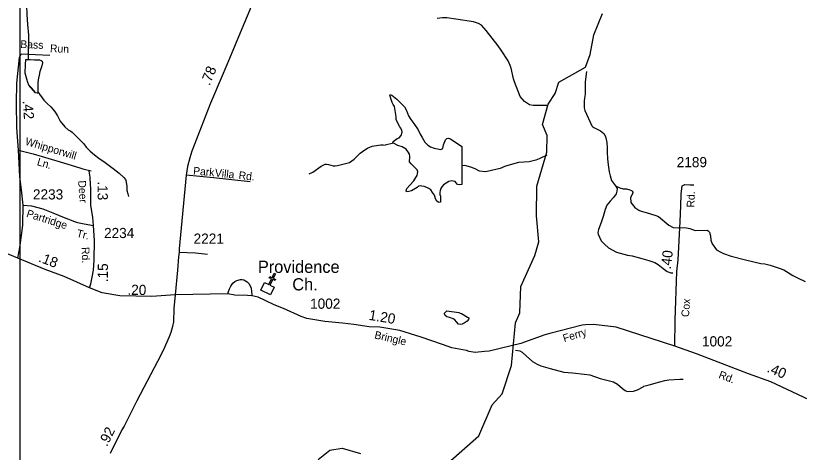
# Model space of a CAD drawing. Extents: x 1473865 to 1648260, y 639067 to 773536.
# Drawn here: x 1593272 to 1602897, y 686186 to 691551 of the extents above; entities that cross this region are included whole.
import ezdxf

# ---------------------------------------------------------------- set-up
doc = ezdxf.new("R2010")
doc.units = 0
for name, color, linetype in [('Exist Cultural Church CELL', 7, 'Continuous'), ('Exist Cultural Church Label', 7, 'Continuous'), ('Exist Hydrographic Creek Single Shore', 7, 'Continuous'), ('Exist Hydrographic Misc Water Feature', 7, 'Continuous'), ('Exist Road Non-System Type 51', 7, 'Continuous'), ('Exist Road Non-System Type 51 Label', 7, 'Continuous'), ('Exist Road Secondary Mileage Hundredths English Label', 7, 'Continuous'), ('Exist Road Secondary Type 51 Attributed', 7, 'Continuous'), ('Exist Road Secondary Type 51 Label', 7, 'Continuous'), ('Exist Road Secondary Type 51 Number Label', 7, 'Continuous'), ('Map Preparation Inset Cut Line', 7, 'Continuous')]:
    doc.layers.add(name, color=color, linetype=linetype)

msp = doc.modelspace()

# ---------------------------------------------------------------- linework, layer by layer
at = {"layer": 'Exist Cultural Church CELL'}
msp.add_lwpolyline([(1596329.8, 688273.3), (1596381, 688248.5), (1596414.3, 688317), (1596385.6, 688331), (1596392.5, 688345.4), (1596421.3, 688331.4), (1596447.6, 688385.5), (1596462, 688378.4), (1596435.7, 688324.4), (1596464.5, 688310.4), (1596457.5, 688296), (1596428.7, 688310), (1596395.4, 688241.5), (1596447.2, 688216.2), (1596400.7, 688120.5), (1596283.2, 688177.6)], close=True, dxfattribs=at)
at = {"layer": 'Exist Hydrographic Creek Single Shore'}
for points in [[(1598579, 686053.3), (1598958.9, 686390.3), (1599123, 686771), (1599249, 686903.1), (1599362, 687251.9), (1599411, 687776.2), (1599462.9, 687899.9), (1599474.9, 688224.6), (1599647, 688605.1), (1599699, 688771.5), (1599670, 689090.4), (1599675, 689454.7), (1599797, 689872.4), (1599800.1, 690079.2), (1599743, 690214.8), (1599813, 690462.9), (1599898.1, 690595.7), (1599942.1, 690736), (1600269, 690916.5), (1600330, 691072.8), (1600375, 691314.8), (1600478.1, 691578.6)], [(1596988, 686098.6), (1597130.9, 686213.9), (1597281, 686237.1), (1597505.9, 686173.5)]]:
    msp.add_lwpolyline(points, dxfattribs=at)
at = {"layer": 'Exist Hydrographic Misc Water Feature'}
msp.add_line((1597910.6, 689984.8), (1597810.8, 689958.9), dxfattribs=at)
for points in [[(1593239.7, 692214.2), (1593285.1, 692179.3), (1593338, 692120.4), (1593359.4, 692084), (1593374.4, 692031.8), (1593385.2, 691959.6), (1593383.5, 691863.7), (1593397.2, 691735.5), (1593404.1, 691671.4), (1593410.2, 691567.4), (1593415.4, 691443.1), (1593429.7, 691311.2), (1593424.4, 691012)], [(1599810.5, 690445.5), (1599628, 690448.9), (1599584.2, 690457.7), (1599544.6, 690478.4), (1599520.9, 690494.8), (1599470, 690559.7), (1599399.2, 690739), (1599385.7, 690773.2), (1599356.1, 690905.7), (1599344.7, 690937.9), (1599321.7, 690994.3), (1599236.5, 691128.8), (1599197.6, 691181.9), (1599052.2, 691367), (1598991.4, 691436), (1598957.8, 691456.6), (1598895.1, 691475.4), (1598676.7, 691509.9), (1598568.9, 691523.8), (1598514.9, 691524.8), (1598450.7, 691516)], [(1593544.8, 690616.7), (1593541.8, 690600.9), (1593533.7, 690597.8), (1593516.9, 690604.5), (1593498.8, 690625.7), (1593461.9, 690669.6), (1593435.1, 690697.3), (1593420.4, 690729.6), (1593406.6, 690771.5), (1593396.2, 690814.2), (1593389.5, 690846.3), (1593392.1, 690952.8), (1593394.6, 691012), (1593424.4, 691012)], [(1593544.8, 690616.7), (1593541.8, 690600.9), (1593533.7, 690597.8), (1593516.9, 690604.5), (1593435.1, 690697.3), (1593420.4, 690729.6), (1593406.6, 690771.5), (1593396.2, 690814.2), (1593389.5, 690846.3), (1593392.1, 690952.8), (1593394.6, 691012), (1593424.4, 691012)], [(1593424.4, 691012), (1593447.6, 691011.9), (1593504.5, 691010.1), (1593562.2, 691007.5), (1593583, 691002.3), (1593598.9, 690992.4), (1593602.6, 690973.1), (1593591.4, 690933.2), (1593581.2, 690897.4), (1593570.3, 690864.8), (1593560.6, 690820.1), (1593553.7, 690786.5), (1593548.4, 690762.6), (1593545.5, 690727.4), (1593545.6, 690684.9), (1593544.8, 690616.7)], [(1593424.4, 691012), (1593447.6, 691011.9), (1593504.5, 691010.1), (1593562.2, 691007.5), (1593583, 691002.3), (1593598.9, 690992.4), (1593602.6, 690973.1), (1593591.4, 690933.2), (1593581.2, 690897.4), (1593570.3, 690864.8), (1593560.6, 690820.1), (1593548.4, 690762.6), (1593545.5, 690727.4), (1593544.8, 690616.7)], [(1600284.3, 690864.8), (1600265.3, 690736.9), (1600266.6, 690696.9), (1600267.5, 690632.9), (1600266.6, 690585), (1600257.8, 690537.2), (1600253.1, 690499.3), (1600255.7, 690417.3), (1600263.1, 690385.2), (1600347.8, 690199.7), (1600361.5, 690183.5), (1600371.4, 690177.3), (1600454.8, 690137.8), (1600494.2, 690103.1), (1600511.6, 690072.8), (1600521.1, 690048.7), (1600532.2, 689992.5), (1600537, 689928.4), (1600536, 689872.5), (1600540.6, 689792.4), (1600547.4, 689720.4), (1600561.7, 689632.1), (1600572.9, 689584), (1600591.9, 689527.7), (1600638.9, 689458.9)], [(1593544.8, 690616.7), (1593617.5, 690512.3), (1593656.8, 690471.6), (1593703.3, 690430), (1593749.2, 690377.9), (1593784.1, 690321.3), (1593819, 690256.7), (1593873.7, 690183.7), (1593917, 690147), (1593948.8, 690130.4), (1593964.6, 690120.1), (1594110.1, 689975.5), (1594139.4, 689935), (1594186.4, 689886.1), (1594239.7, 689841.2), (1594295, 689800.2), (1594370.1, 689746.8), (1594468.8, 689673), (1594543.7, 689615.7), (1594598.8, 689562.7), (1594620.3, 689536.3), (1594626.2, 689524.2), (1594636.9, 689458.1), (1594638, 689402.1), (1594647.3, 689361.9), (1594656.7, 689329.8)], [(1597910.6, 689984.8), (1597906.1, 689990.2), (1597906.4, 690007), (1597957.5, 690041.6), (1597982, 690050.5), (1598006.7, 690078.1), (1598018.6, 690119), (1598013.3, 690139.6), (1598004.5, 690169.7), (1597989.8, 690184.9), (1597946.4, 690271.6), (1597946.9, 690305.2), (1597941.9, 690337.1), (1597924.7, 690434.6), (1597910.3, 690459.1), (1597895.7, 690485.5), (1597886.7, 690508.1), (1597865.5, 690575.7), (1597873.1, 690583.1), (1597893.5, 690575.2), (1597952.5, 690523.8), (1598048.2, 690430.5), (1598071.8, 690387.1), (1598096.8, 690321.3), (1598126, 690274.1), (1598162.5, 690224.8), (1598213.6, 690147.3), (1598238.9, 690096.4), (1598262.6, 690053.1), (1598299, 689996.4), (1598333.9, 689960.2), (1598365.4, 689941), (1598413.7, 689923.3), (1598492, 689908.9), (1598516.5, 689919.6), (1598528.5, 689964.3), (1598551.9, 690023.6), (1598569, 690040.1), (1598589.7, 690045.4), (1598612.1, 690039.4), (1598750.7, 689943.6), (1598751.3, 689758.6), (1598750.5, 689707.7)], [(1598750.5, 689707.7), (1598752.6, 689614.7), (1598751.1, 689523.1), (1598750.4, 689478.3), (1598724, 689471.3), (1598703.5, 689475.4), (1598692.5, 689481.2), (1598681.5, 689498.2), (1598668.7, 689513.4), (1598646.3, 689519.4), (1598627.7, 689521.6), (1598592, 689512.9), (1598525.8, 689471), (1598506.7, 689449), (1598495.2, 689428.6), (1598485.4, 689402.6), (1598483.1, 689380.2), (1598482.7, 689354.1), (1598487.9, 689331.6), (1598489.1, 689290.4), (1598488.7, 689271.8), (1598488.5, 689260.5), (1598484.8, 689258.7), (1598475.4, 689257), (1598462.4, 689261), (1598445.8, 689272.5), (1598429.5, 689302.7), (1598417.1, 689345.9), (1598393.3, 689379.9), (1598369.5, 689412.1), (1598345.5, 689429.4), (1598323.3, 689441), (1598289.7, 689450.9), (1598261.9, 689457), (1598239.4, 689459.3), (1598222.5, 689455.8), (1598201.7, 689441.2), (1598131.7, 689399.5), (1598101.7, 689390.7), (1598073.6, 689385.6), (1598068.2, 689398.7), (1598078, 689428.5), (1598114.2, 689467.1), (1598161.9, 689522.3), (1598186.9, 689561.1), (1598202.3, 689588.8), (1598208.3, 689611.2), (1598212.4, 689633.5), (1598201.7, 689658), (1598179.6, 689682.7), (1598159.3, 689703.6), (1598128.1, 689732.2), (1598109.7, 689754.9), (1598108.1, 689769.9), (1598112.4, 689801.6), (1598112.8, 689825.9), (1598107.6, 689850.2), (1598096.7, 689869.1), (1598067.5, 689912.6), (1598019.3, 689937.7), (1597967.2, 689955.5), (1597910.6, 689984.8)], [(1596877.5, 689609), (1596920.6, 689627.6), (1597024, 689701.7), (1597074.4, 689724.7), (1597090.5, 689726.4), (1597114.4, 689724), (1597170.2, 689707), (1597194.1, 689706.5), (1597226.2, 689709.9), (1597370.9, 689747.2), (1597427.7, 689790.1), (1597503, 689860.7), (1597559.8, 689903.6), (1597594.1, 689923), (1597650.6, 689947.9), (1597674.7, 689953.5), (1597754.9, 689964), (1597786.9, 689963.4), (1597810.8, 689958.9)], [(1599796.2, 689832.2), (1599740.7, 689811.3), (1599700.4, 689792), (1599660.1, 689776.8), (1599595.7, 689758), (1599579.6, 689754.2), (1599447.5, 689746.7), (1599286.6, 689701.8), (1599222.1, 689672.9), (1599061.4, 689635.9), (1599037.4, 689634.4), (1598969.5, 689641.7), (1598914, 689670.7), (1598862.3, 689691.6), (1598790.6, 689708.9), (1598750.5, 689707.7)], [(1600638.9, 689458.9), (1600658.1, 689426.5), (1600657.6, 689394.5), (1600649, 689362.7), (1600616.2, 689315.3), (1600573.3, 689272.2), (1600534.4, 689224.9), (1600513.5, 689169.3), (1600487.9, 689081.9), (1600479.5, 689058), (1600471.1, 689034.2), (1600462.7, 689010.4), (1600429, 688923.1), (1600424.8, 688907.2), (1600424.3, 688883.2), (1600428.1, 688867.1), (1600462.7, 688786.6), (1600505.8, 688741.8), (1600553.1, 688696.9), (1600652.2, 688647.1), (1600787.6, 688608.6), (1600843.5, 688599.6), (1600962.9, 688569.4), (1601050.5, 688543.8), (1601122, 688518.5), (1601161.6, 688493.8), (1601224.8, 688444.6), (1601272.1, 688405.8), (1601319.8, 688390.9), (1601343.9, 688392.5)], [(1600638.9, 689458.9), (1600694.3, 689435.8), (1600734.1, 689425.1), (1600774, 689422.4), (1600813.9, 689411.6), (1600837.7, 689401.2), (1600845.6, 689393.1), (1600851.4, 689383), (1600853.2, 689370.9), (1600824.2, 689315.5), (1600827.2, 689255.5), (1600878, 689194.6), (1600925.5, 689161.7), (1600953.3, 689149.2), (1601016.9, 689132.1), (1601136.4, 689097.9), (1601168.2, 689085.3), (1601294.4, 688979), (1601345.8, 688950.1), (1601417.7, 688944.8), (1601489.8, 688947.4), (1601553.6, 688934.2), (1601617.2, 688913.1), (1601765.3, 688914.3), (1601776, 688909.4), (1601793.3, 688890.1), (1601805.6, 688846.2), (1601810.5, 688793.6), (1601828.6, 688748), (1601881, 688674.3), (1601932.5, 688643.4), (1601964.3, 688630.8), (1602059.7, 688597.1), (1602237.9, 688552.3), (1602426.3, 688506.4), (1602474.1, 688501.5), (1602537.8, 688484.3), (1602625.5, 688458.7), (1602649.3, 688450.3), (1602708.3, 688428.6), (1602817.5, 688357.9), (1602875.2, 688330.2), (1602970.5, 688286.4)], [(1598539.7, 687897.8), (1598567.9, 687924.5), (1598714.2, 687903.8), (1598732.8, 687897.8), (1598749.6, 687890.7), (1598822, 687848.7), (1598836.5, 687837.2), (1598834.5, 687819.1), (1598815.4, 687795.7), (1598782.2, 687773.1), (1598754.2, 687760), (1598733.8, 687756.9), (1598711.2, 687761.3), (1598684.6, 687790.6), (1598665.6, 687812.5), (1598646.6, 687825.2), (1598623, 687834.7), (1598599.9, 687842.4), (1598568.9, 687849.8), (1598547.1, 687868.3), (1598537.8, 687886), (1598539.7, 687897.8)], [(1599412.5, 687442), (1599462.2, 687434), (1599494, 687417.4), (1599541.2, 687370.6), (1599620, 687303.2), (1599675.4, 687270.1), (1599723.1, 687249.3), (1599838.5, 687215.1), (1600005.7, 687172.1), (1600109.6, 687162.2), (1600253.4, 687147.5), (1600325.2, 687138.2), (1600453, 687092.8), (1600532.2, 687074.4), (1600615.9, 687052.9), (1600663.3, 687024), (1600726.4, 686968.9), (1600758, 686946.3), (1600773.8, 686938), (1600797.7, 686933.6), (1600861.8, 686936.4), (1600910.1, 686953.5), (1600980.4, 686990.4), (1600986.9, 686998), (1601051.3, 687016.8), (1601182, 687052.4), (1601244.2, 687069.2), (1601292.4, 687076.3), (1601428.6, 687085.8), (1601468.7, 687085)]]:
    msp.add_lwpolyline(points, dxfattribs=at)
at = {"layer": 'Exist Road Non-System Type 51'}
for points in [[(1593304.6, 689900.4), (1593487.2, 689853.9), (1593818.5, 689755), (1594057.7, 689680.1), (1594097.6, 689667.9), (1594196.8, 689645.1)], [(1596151.3, 689510.9), (1595701.6, 689558.5), (1595366.1, 689589.5)], [(1595877.1, 688134.4), (1595884.7, 688160.2), (1595897.2, 688196.5), (1595913.7, 688227.8), (1595940.2, 688263.3), (1595962.6, 688285.1), (1595988.7, 688298.7), (1596035, 688310), (1596053.6, 688309.4), (1596074.9, 688305.4), (1596116.7, 688282.7), (1596138.1, 688256.5), (1596165.5, 688202.1), (1596174.2, 688119.9), (1596174.6, 688108.2)]]:
    msp.add_lwpolyline(points, dxfattribs=at)
at = {"layer": 'Exist Road Secondary Type 51 Attributed'}
for points in [[(1596336.8, 692092.4), (1596285.4, 691963.7), (1596268.6, 691916), (1596244.7, 691870.1), (1596201.8, 691768.5), (1596147.5, 691623.7), (1596047.9, 691391), (1595897.4, 691025.3), (1595806.1, 690813.7), (1595664.2, 690477.2), (1595435.2, 689887.1), (1595411.1, 689803.7), (1595380.1, 689697.9), (1595366.1, 689589.5), (1595280.8, 688686.9), (1595280.5, 688644.9)], [(1593365, 689222.4), (1593343.4, 689412.4), (1593321.8, 689572.2), (1593304.6, 689900.4), (1593285.5, 690172.8), (1593280, 690474.9), (1593284.2, 690720.7), (1593317.9, 691037.5), (1593340, 691081.7), (1593689.8, 691067)], [(1594226.2, 688973.8), (1594219.1, 689073.1), (1594195.8, 689222.2), (1594195.3, 689404.1), (1594192.2, 689502.2), (1594188.4, 689540.1), (1594184.7, 689566.2), (1594176.2, 689641.3)], [(1601366.7, 687490.2), (1601373.5, 687808), (1601394.4, 688407.5), (1601410.5, 688549.3), (1601433.2, 689023.2), (1601441, 689213.3), (1601444.8, 689358.7), (1601456.5, 689461.5), (1601492.3, 689475.8), (1601551.4, 689471.2), (1601599.9, 689471.2)], [(1593296.8, 688570.7), (1593321.6, 688703.6), (1593346.3, 688879.9), (1593358.6, 688982.7), (1593365, 689222.4)], [(1593365, 689222.4), (1593465.8, 689215.5), (1593603.5, 689176.3), (1593726.9, 689128), (1593866.8, 689071.3), (1593992.7, 689021.4), (1594030.5, 689009), (1594111.1, 688991.5), (1594226.2, 688973.8)], [(1593296.8, 688570.7), (1593150.7, 688631.1), (1592572.1, 688873.7), (1592144.3, 689036), (1592072.6, 689053.3), (1592018.7, 689061.9), (1591874.7, 689066.1), (1591784.6, 689063.5), (1591459.3, 689080.7)], [(1594176.6, 688205.3), (1594195.8, 688254.4), (1594212, 688337.2), (1594226.8, 688426), (1594235.6, 688547.9), (1594238.2, 688788), (1594226.2, 688973.8)], [(1595280.5, 688644.9), (1595271, 688587), (1595259.5, 688425.1), (1595231.4, 688120)], [(1595280.5, 688644.9), (1595480.5, 688635.8), (1595628, 688619.1)], [(1594176.6, 688205.3), (1593866.7, 688344.5), (1593634, 688434), (1593296.8, 688570.7)], [(1595231.4, 688120), (1594945.6, 688102.4), (1594552.6, 688109.5), (1594335.9, 688145.5), (1594176.6, 688205.3)], [(1595231.4, 688120), (1595215.6, 687953.6), (1595208.2, 687787.7), (1595197.5, 687732.5), (1595177.2, 687660), (1595156.7, 687604.2), (1595081.3, 687436.9), (1595014.1, 687301.6), (1594758, 686817.7), (1594603.5, 686509.1), (1594577.5, 686462.4), (1594432.6, 686172.6)], [(1601366.7, 687490.2), (1600647.8, 687722.9), (1600474.2, 687744.7), (1600400.3, 687753.8), (1600365.5, 687756.4), (1600270.3, 687754.5), (1600228.2, 687749.2), (1599832.5, 687646.9), (1599773, 687630.2), (1599478.5, 687524.4), (1599088.9, 687430.5), (1599031.8, 687423.4), (1598914.9, 687413.3), (1598843.1, 687424.4), (1598808.1, 687435.3), (1598629.4, 687469.4), (1598514, 687512.9), (1598251.3, 687600.9), (1597991.4, 687682.3), (1597742.9, 687722.1), (1597615.5, 687727.5), (1597426.2, 687757.5), (1597284.5, 687771.6), (1597067.1, 687794.9), (1596847.5, 687830.2), (1596780.3, 687856.1), (1596562.6, 687953), (1596447.5, 687999.3), (1596344.4, 688049.4), (1596327.4, 688055.6), (1596250.7, 688094), (1596174.6, 688108.2), (1596119.8, 688113), (1595961.6, 688115.2), (1595877.1, 688134.4), (1595231.4, 688120)], [(1603312.7, 686691.5), (1602950.1, 686863.1), (1602548.4, 687053.7), (1602272, 687150.8), (1601633.4, 687396.7), (1601366.7, 687490.2)]]:
    msp.add_lwpolyline(points, dxfattribs=at)
at = {"layer": 'Map Preparation Inset Cut Line'}
for points in [[(1530807.2, 678673.7), (1530807.2, 722115.9), (1605695.7, 722115.9), (1605695.7, 695030), (1593323.3, 695030), (1593323.3, 678673.7), (1530807.2, 678673.7)], [(1593323.3, 678673.7), (1621669.5, 678673.7), (1621669.5, 702706.2), (1605696.9, 702708), (1605695.7, 695030), (1593323.3, 695030), (1593323.3, 678673.7)]]:
    msp.add_lwpolyline(points, dxfattribs=at)

# ---------------------------------------------------------------- texts
at = {"layer": 'Exist Cultural Church Label'}
for s, p in [('Providence', (1596246.6, 688390.9)), ('Ch.', (1596669.5, 688175.6))]:
    msp.add_text(s, height=150, dxfattribs=at).set_placement(p)
at = {"layer": 'Exist Road Non-System Type 51 Label'}
for s, rotation, p in [('Whipporwill', 343.37422, (1593379.9, 689967)), ('Ln.', 343.37422, (1593526.5, 689716.5)), ('Park', 355.06423, (1595448.8, 689599.9)), ('Villa', 354.01312, (1595714.7, 689575.8)), ('Rd.', 354.01312, (1596006.6, 689545.2))]:
    msp.add_text(s, height=95, rotation=rotation, dxfattribs=at).set_placement(p)
at = {"layer": 'Exist Road Secondary Mileage Hundredths English Label'}
for s, rotation, p in [('.78', 67.63754, (1595654, 690684.3)), ('.42', 273.99455, (1593357.6, 690505.2)), ('.13', 270.16433, (1594277.6, 689515.2)), ('.40', 83.53049, (1601318.9, 688430.7)), ('.18', 338.95211, (1593544, 688532.8)), ('.15', 89.38521, (1594403.4, 688274.9)), ('.20', 358.96686, (1594642.8, 688122.2)), ('1.20', 350.60217, (1597603, 687815)), ('.40', 336.89795, (1602490.6, 687178.4)), ('.92', 63.4308, (1594393.3, 686249.6))]:
    msp.add_text(s, height=125, rotation=rotation, dxfattribs=at).set_placement(p)
at = {"layer": 'Exist Road Secondary Type 51 Label'}
for s, rotation, p in [('Bass', 357.58671, (1593327.5, 691154.9)), ('Run', 357.58671, (1593692, 691103.1)), ('Deer', 273.97494, (1594038.7, 689523.2)), ('Rd.', 88.29384, (1601608.7, 689192.7)), ('Partridge', 342.43287, (1593396.1, 689081.5)), ('Tr.', 346.04654, (1594012.7, 688835.7)), ('Rd.', 271.89573, (1594081.3, 688707)), ('Cox', 85.44778, (1601541, 687845.2)), ('Bringle', 347.08403, (1597672.6, 687586.4)), ('Ferry', 17.24631, (1600009.9, 687538.1)), ('Rd.', 339.44635, (1601898.2, 687102))]:
    msp.add_text(s, height=95, rotation=rotation, dxfattribs=at).set_placement(p)
at = {"layer": 'Exist Road Secondary Type 51 Number Label'}
for s, p in [('2189', (1601391.4, 689689.4)), ('2233', (1593483.4, 689293)), ('2234', (1594356.8, 688818.5)), ('2221', (1595456.8, 688749.4)), ('1002', (1596887.9, 687950.1)), ('1002', (1601701.5, 687487.1))]:
    msp.add_text(s, height=125, dxfattribs=at).set_placement(p)

doc.saveas('drawing.dxf')
